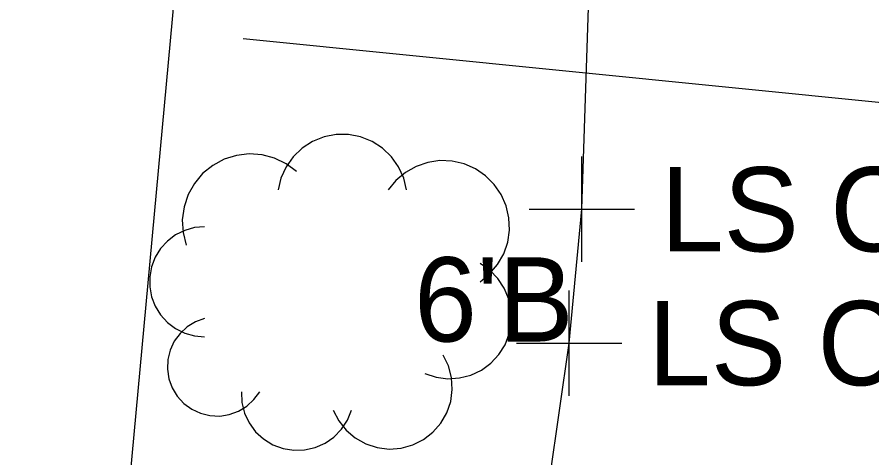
# Model space of a CAD drawing. Extents: x 1363693 to 1365209, y 422201 to 424153.
# Drawn here: x 1364191.84 to 1364208.06, y 423265.06 to 423273.43 of the extents above; entities that cross this region are included whole.
import ezdxf

# ---------------------------------------------------------------- set-up
doc = ezdxf.new("R2010")
doc.units = 0
for name, color, linetype in [('BD_X_Building', 7, 'Continuous'), ('SV_X_Random_Point', 7, 'Continuous'), ('UT_X_Sanitary_Line', 7, 'Continuous'), ('VG_X_Cells', 7, 'Continuous'), ('VG_X_Flower_Bed', 7, 'Continuous'), ('VG_X_Text', 7, 'Continuous')]:
    doc.layers.add(name, color=color, linetype=linetype)

msp = doc.modelspace()

# ---------------------------------------------------------------- linework, layer by layer
at = {"layer": 'BD_X_Building'}
msp.add_line((1364191.844, 423241.61), (1364195.458, 423280.542), dxfattribs=at)
at = {"layer": 'SV_X_Random_Point'}
for p, q in [((1364202.556, 423268.779), (1364202.556, 423270.779)), ((1364201.556, 423269.779), (1364203.556, 423269.779)), ((1364202.314, 423266.239), (1364202.314, 423268.239)), ((1364201.314, 423267.239), (1364203.314, 423267.239))]:
    msp.add_line(p, q, dxfattribs=at)
at = {"layer": 'UT_X_Sanitary_Line'}
msp.add_line((1364253.464, 423267.265), (1364196.13, 423273.013), dxfattribs=at)
at = {"layer": 'VG_X_Cells'}
for points in [[(1364199.233, 423270.146), (1364199.177, 423270.373), (1364199.08, 423270.586), (1364198.945, 423270.777), (1364198.775, 423270.939), (1364198.578, 423271.066), (1364198.361, 423271.153), (1364198.131, 423271.197), (1364197.896, 423271.197), (1364197.666, 423271.153), (1364197.449, 423271.066), (1364197.252, 423270.939), (1364197.082, 423270.777), (1364196.946, 423270.586), (1364196.849, 423270.373), (1364196.794, 423270.146)], [(1364197.143, 423270.494), (1364196.947, 423270.641), (1364196.727, 423270.748), (1364196.49, 423270.812), (1364196.246, 423270.83), (1364196.003, 423270.802), (1364195.769, 423270.729), (1364195.554, 423270.613), (1364195.364, 423270.459), (1364195.206, 423270.271), (1364195.087, 423270.058), (1364195.01, 423269.825), (1364194.978, 423269.582), (1364194.993, 423269.338), (1364195.053, 423269.101)], [(1364200.626, 423268.404), (1364200.807, 423268.551), (1364200.958, 423268.729), (1364201.074, 423268.932), (1364201.15, 423269.153), (1364201.183, 423269.383), (1364201.174, 423269.617), (1364201.121, 423269.844), (1364201.028, 423270.058), (1364200.896, 423270.251), (1364200.731, 423270.416), (1364200.538, 423270.547), (1364200.324, 423270.641), (1364200.097, 423270.694), (1364199.864, 423270.703), (1364199.633, 423270.669), (1364199.412, 423270.593), (1364199.209, 423270.478), (1364199.031, 423270.327), (1364198.884, 423270.146)], [(1364195.401, 423269.449), (1364195.209, 423269.431), (1364195.024, 423269.378), (1364194.851, 423269.292), (1364194.697, 423269.176), (1364194.567, 423269.034), (1364194.466, 423268.87), (1364194.396, 423268.69), (1364194.361, 423268.5), (1364194.361, 423268.308), (1364194.396, 423268.118), (1364194.466, 423267.938), (1364194.567, 423267.774), (1364194.697, 423267.632), (1364194.851, 423267.516), (1364195.024, 423267.43), (1364195.209, 423267.377), (1364195.401, 423267.359)], [(1364199.581, 423266.662), (1364199.792, 423266.592), (1364200.012, 423266.563), (1364200.234, 423266.577), (1364200.45, 423266.632), (1364200.651, 423266.727), (1364200.83, 423266.858), (1364200.982, 423267.021), (1364201.1, 423267.209), (1364201.18, 423267.417), (1364201.219, 423267.635), (1364201.216, 423267.858), (1364201.172, 423268.076), (1364201.086, 423268.281), (1364200.964, 423268.467), (1364200.809, 423268.626), (1364200.626, 423268.752)], [(1364195.401, 423267.707), (1364195.228, 423267.644), (1364195.07, 423267.548), (1364194.935, 423267.423), (1364194.826, 423267.274), (1364194.748, 423267.107), (1364194.704, 423266.928), (1364194.696, 423266.744), (1364194.724, 423266.562), (1364194.788, 423266.388), (1364194.883, 423266.231), (1364195.008, 423266.095), (1364195.156, 423265.985), (1364195.324, 423265.907), (1364195.503, 423265.863), (1364195.687, 423265.855), (1364195.869, 423265.883), (1364196.043, 423265.946), (1364196.2, 423266.041), (1364196.337, 423266.166), (1364196.446, 423266.314)], [(1364197.839, 423265.966), (1364197.944, 423265.764), (1364198.086, 423265.585), (1364198.259, 423265.438), (1364198.458, 423265.327), (1364198.675, 423265.256), (1364198.901, 423265.229), (1364199.128, 423265.246), (1364199.348, 423265.307), (1364199.551, 423265.408), (1364199.732, 423265.548), (1364199.881, 423265.719), (1364199.995, 423265.917), (1364200.069, 423266.132), (1364200.099, 423266.358), (1364200.086, 423266.585), (1364200.028, 423266.806), (1364199.929, 423267.011)], [(1364196.098, 423266.314), (1364196.109, 423266.109), (1364196.16, 423265.91), (1364196.247, 423265.724), (1364196.369, 423265.558), (1364196.521, 423265.419), (1364196.696, 423265.311), (1364196.888, 423265.239), (1364197.091, 423265.205), (1364197.297, 423265.211), (1364197.497, 423265.256), (1364197.685, 423265.339), (1364197.854, 423265.456), (1364197.998, 423265.603), (1364198.11, 423265.775), (1364198.188, 423265.966)]]:
    msp.add_lwpolyline(points, dxfattribs=at)
at = {"layer": 'VG_X_Flower_Bed'}
for p, q in [((1364202.556, 423269.779), (1364202.722, 423274.842)), ((1364202.314, 423267.239), (1364202.556, 423269.779)), ((1364201.677, 423262.76), (1364202.314, 423267.239))]:
    msp.add_line(p, q, dxfattribs=at)

# ---------------------------------------------------------------- texts
at = {"layer": 'SV_X_Random_Point'}
for p in [(1364204.056, 423268.979), (1364203.814, 423266.439)]:
    msp.add_text('LS C', height=1.6, dxfattribs=at).set_placement(p)
at = {"layer": 'VG_X_Text'}
msp.add_text("6'B", height=1.6, dxfattribs=at).set_placement((1364199.375, 423267.269))

doc.saveas('drawing.dxf')
